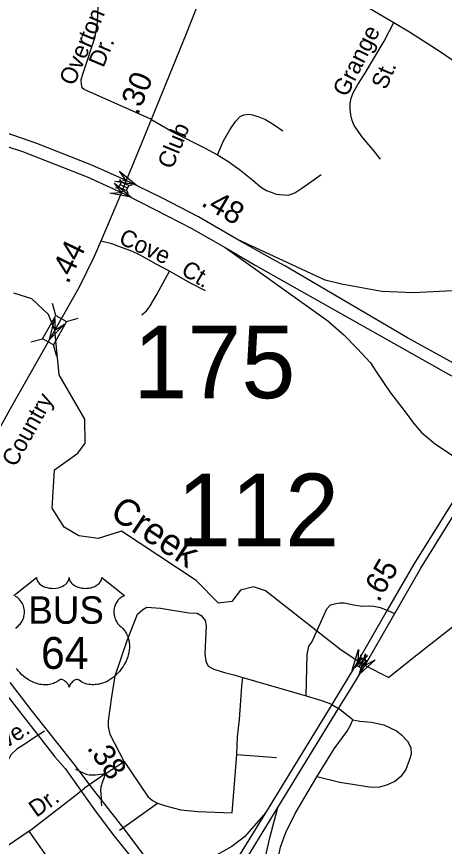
# Model space of a CAD drawing. Extents: x 2220236 to 2384410, y 720751 to 894131.
# Drawn here: x 2347083 to 2349497, y 805976 to 810661 of the extents above; entities that cross this region are included whole.
import ezdxf

# ---------------------------------------------------------------- set-up
doc = ezdxf.new("R2010")
doc.units = 0
doc.layers.add('Default', color=7, linetype='Continuous')

msp = doc.modelspace()

# ---------------------------------------------------------------- linework, layer by layer
at = {"layer": 'Default'}
for p, q in [((2347663.7, 809742.9), (2347673.2, 809726.6)), ((2347666.7, 809712.2), (2347710, 809692.7)), ((2347716.4, 809707.1), (2347734.9, 809710.8)), ((2347641.7, 809694.1), (2347660.2, 809697.8)), ((2347703.6, 809678.5), (2347713.1, 809662.3)), ((2347303.9, 808973.9), (2347285.4, 809040.4)), ((2347364, 808940), (2347430.4, 808958.5)), ((2347162.9, 808823.9), (2347229.4, 808842.4)), ((2347309.4, 808741.3), (2347290.8, 808807.8)), ((2349175.1, 807309), (2349216.4, 807290.2)), ((2349026.5, 807038.9), (2349025, 807057.7)), ((2348984.8, 806990.6), (2349002.1, 806998.2)), ((2349015.7, 806990), (2349040.1, 807030.8)), ((2349053.4, 807022.8), (2349070.6, 807030.4)), ((2349030.8, 806963.2), (2349029.2, 806981.9)), ((2348359, 806929.1), (2348717.9, 806825.5)), ((2348862.1, 806777.7), (2348881.3, 806765.8)), ((2348881.3, 806765.8), (2348900.4, 806753.9)), ((2348953.6, 806711.2), (2348900.4, 806753.9)), ((2348979.5, 806690.7), (2348953.6, 806711.2)), ((2348326.1, 806494.9), (2348550.3, 806477.1)), ((2347583.1, 806385.8), (2347688.8, 806455.3)), ((2347583.1, 806385.8), (2347539.3, 806356.2)), ((2347394, 806249), (2347447.7, 806290.5)), ((2347447.7, 806290.5), (2347465.5, 806304.3)), ((2347483.9, 806317.4), (2347465.5, 806304.3)), ((2347153.6, 806062.9), (2347394, 806249)), ((2347719.3, 806107.2), (2347877.5, 806219.5)), ((2347664, 806067.9), (2347719.3, 806107.2)), ((2347153.6, 806062.9), (2347028.8, 805977.4)), ((2347391.6, 805725.9), (2347153.6, 806062.9))]:
    msp.add_line(p, q, dxfattribs=at)
for points in [[(2348290, 811199.5), (2348039.5, 810563.7), (2347768.2, 809899.1), (2347701.4, 809736.2)], [(2348290, 811199.5), (2348998.2, 810754.5), (2349167.5, 810653.5), (2349211.5, 810627.7), (2349300.8, 810575.2), (2349478.8, 810460.1), (2349601.9, 810376.3), (2349731.9, 810271.9), (2349831.1, 810184.6), (2349912.4, 810111.8), (2350186.1, 809870.5), (2350328, 809745.6), (2350463.1, 809637.8), (2350564.1, 809567.6), (2350701.2, 809480.6), (2350762.3, 809441.9)], [(2347841.1, 810081), (2347463.3, 810249.3), (2347453.1, 810259.1), (2347448.9, 810279.1), (2347446.6, 810305), (2347460.1, 810347.2), (2347526.3, 810546.6), (2347540, 810630.4), (2347543.4, 810721.1), (2347540.9, 810797.3)], [(2349135.9, 809856.8), (2349093.1, 809911.6), (2349036.6, 809976.6), (2348987, 810046.8), (2348976.8, 810074.2), (2348968.2, 810106.7), (2348964.8, 810137.5), (2348964.8, 810170), (2348971.6, 810200.8), (2348981.9, 810229.9), (2349009.3, 810277.9), (2349046.9, 810336.1), (2349158.1, 810522.6), (2349211.5, 810627.7)], [(2347701.4, 809736.2), (2347507.9, 809822.2), (2347196.3, 809944.7), (2346897.7, 810047.3), (2346645.6, 810113.8), (2346485, 810151.9), (2346336.7, 810182.5), (2346199.5, 810208.3), (2345921.3, 810250), (2345633.3, 810275.7), (2345480.1, 810284.3), (2345286.4, 810290.4), (2345043.9, 810284.1)], [(2346014.6, 810158.9), (2346213, 810128.6), (2346464.2, 810078.3), (2346865, 809980.2), (2347115.7, 809900.2), (2347481.5, 809756.8), (2347674.1, 809668.2)], [(2348215.6, 809880.8), (2348250.7, 809960.4), (2348286.6, 810022), (2348317.4, 810068.2), (2348344.8, 810097.3), (2348365.3, 810105.9), (2348392.7, 810109.3), (2348414.9, 810105.9), (2348449.1, 810095.6), (2348486.7, 810080.2), (2348536.3, 810049.4), (2348585.9, 810016.9)], [(2347841.1, 810081), (2347974.5, 810005.7), (2348143.8, 809920.2), (2348215.6, 809880.8)], [(2348215.6, 809880.8), (2348274.6, 809845.7), (2348341.4, 809797.8), (2348416.6, 809737.9), (2348459.4, 809700.2), (2348493.6, 809679.7), (2348519.2, 809669.4), (2348548.3, 809659.1), (2348567.1, 809655.7), (2348592.8, 809654), (2348617.4, 809653.7), (2348653.3, 809665.7), (2348692, 809691.7), (2348748.4, 809732.7), (2348801.5, 809768.7)], [(2347701.4, 809736.2), (2347674.1, 809668.2)], [(2348325.2, 809404.7), (2348109.9, 809529.7), (2347901.5, 809638.5), (2347701.4, 809736.2)], [(2347674.1, 809668.2), (2347558.8, 809393), (2347519.5, 809305.7), (2347435.7, 809132.9), (2347268.3, 808837.9)], [(2347674.1, 809668.2), (2347870.9, 809567.6), (2348068.3, 809466.1), (2348260.7, 809356.5)], [(2347945.2, 809223.6), (2347870.9, 809263.8), (2347780.2, 809314.4), (2347732.6, 809336.7), (2347674.7, 809357.5), (2347619.7, 809378.3), (2347558.8, 809393)], [(2349773.2, 808584.5), (2349713.2, 808613.6), (2349547.8, 808703.9), (2349288.2, 808847.6), (2348596.6, 809253.3), (2348526.4, 809290.6), (2348325.2, 809404.7)], [(2350129.7, 808824.1), (2350119.1, 808848.9), (2350063.4, 808896.5), (2349985.7, 808960.7), (2349908.4, 809021.6), (2349834.4, 809059.5), (2349785, 809080.9), (2349739, 809094), (2349678.1, 809107.2), (2349590.9, 809115.4), (2349469.2, 809108.8), (2349323.3, 809101.7), (2349144.9, 809109.1), (2348915.9, 809150.8), (2348824.4, 809173.8), (2348325.2, 809404.7)], [(2348260.7, 809356.5), (2348838.6, 808944), (2348929.3, 808863.7), (2349005.1, 808787.8), (2349079.2, 808705.5), (2349110.7, 808658.4), (2349192.8, 808537.6), (2349275, 808428.9), (2349322.7, 808366.4), (2349367.2, 808313.7), (2349446.1, 808246.2), (2349535, 808188.6), (2349601.9, 808142.2), (2349659.4, 808106.5)], [(2348260.7, 809356.5), (2348430, 809257.7), (2349519.5, 808642), (2349868.6, 808461.5)], [(2347789.1, 808976.7), (2347815.9, 809000.5), (2347836.7, 809028.8), (2347873.9, 809092.7), (2347945.2, 809223.6)], [(2348148.9, 809112.1), (2348059.7, 809158.2), (2347998.7, 809193.9), (2347945.2, 809223.6)], [(2349181.8, 806929.6), (2349048.8, 806997.7), (2349027.9, 807010.4), (2349008.1, 807022.6), (2348914, 807083.9), (2348487.6, 807418.7), (2348420.5, 807442.2), (2348345.5, 807422.7), (2348296.5, 807358.4), (2348221.4, 807348.7), (2348095.5, 807478.2), (2347675.6, 807756.4), (2347542.5, 807714.9), (2347433.4, 807730.2), (2347350.6, 807779.2), (2347282.5, 807884.8), (2347296.4, 808102), (2347428.5, 808196), (2347469.5, 808253.4), (2347467.4, 808387.9), (2347323.5, 808638.1), (2347298.3, 808891.3), (2347261.9, 808978.7), (2347168.5, 809068.2), (2347067.4, 809100.3)], [(2347268.3, 808837.9), (2347053.4, 808459.4), (2346877.2, 808141), (2346820.8, 808053.7), (2346725.3, 807933.2), (2346615.5, 807839.8), (2346450.2, 807734.3)], [(2349659.4, 808106.5), (2349325.4, 807569.3), (2349175.1, 807309), (2348997.1, 807000.7)], [(2349044.7, 806990.3), (2349364.1, 807546.1), (2349701, 808088)], [(2347066.6, 807391.9), (2347195.2, 807494.4), (2347195.5, 807489), (2347196.8, 807482.7), (2347197.8, 807479.5), (2347200.8, 807473.2), (2347205.6, 807465.9), (2347212.4, 807458.6), (2347220.1, 807452.3), (2347225.3, 807449), (2347234, 807444.3), (2347244, 807440.1), (2347255.1, 807436.9), (2347266.4, 807434.6), (2347278.8, 807433.3), (2347291, 807433), (2347304.2, 807434), (2347318.8, 807436.8), (2347325.6, 807438.6), (2347333.1, 807441.2), (2347340.1, 807444.1), (2347347.7, 807448.2), (2347353.9, 807452.1), (2347358.7, 807455.6), (2347365.5, 807462.1), (2347371, 807468.9), (2347373.2, 807472.7), (2347375.2, 807476.4), (2347377.9, 807484.1), (2347378.7, 807487.5), (2347379.2, 807494.6), (2347379.7, 807488.7), (2347380.3, 807484.9), (2347381.3, 807481.3), (2347382.8, 807477.4), (2347385.5, 807471.9), (2347388.5, 807467.4), (2347394.3, 807460.6), (2347397.8, 807457.3), (2347401.1, 807454.6), (2347409.8, 807448.6), (2347420.1, 807443.4), (2347425.1, 807441.2), (2347430.2, 807439.4), (2347436.8, 807437.4), (2347443.5, 807435.8), (2347450.2, 807434.7), (2347457.1, 807433.7), (2347464, 807433.2), (2347469.7, 807433), (2347476.7, 807433.1), (2347483.2, 807433.5), (2347489.8, 807434.3), (2347497.1, 807435.5), (2347502.9, 807436.8), (2347510.7, 807438.8), (2347517.7, 807441.3), (2347523.8, 807444), (2347531.8, 807448.2), (2347538.2, 807452.2), (2347543, 807456), (2347548.6, 807461.2), (2347553.9, 807467.3), (2347557, 807471.8), (2347559.2, 807476.4), (2347561.3, 807481.3), (2347562.5, 807486.5), (2347563.1, 807490.9), (2347563.2, 807494.8), (2347691.8, 807392.3), (2347688.8, 807391.2), (2347681.8, 807387.7), (2347676.3, 807384.5), (2347667.4, 807378.2), (2347663.6, 807374.8), (2347659.8, 807371.3), (2347656.3, 807367.5), (2347653.3, 807363.9), (2347649.5, 807358.7), (2347646.2, 807353.6), (2347642.9, 807347.9), (2347640.5, 807342.9), (2347636.6, 807332.6), (2347634.7, 807326), (2347633.5, 807320.5), (2347632, 807309), (2347631.6, 807303.6), (2347631.6, 807298.2), (2347631.9, 807292.5), (2347632.4, 807287), (2347633.4, 807281.3), (2347634.3, 807276.3), (2347635.9, 807270.1), (2347638.2, 807263), (2347641, 807256.1), (2347646.9, 807244.9), (2347654.4, 807233.5), (2347659.8, 807227.1), (2347665.1, 807221.6), (2347673.1, 807215), (2347677.4, 807211.2), (2347682.3, 807206.2), (2347690.4, 807196.9), (2347693.6, 807192.5), (2347696.9, 807187.5), (2347700, 807182.4), (2347703, 807177), (2347705.4, 807172.2), (2347710, 807161.2), (2347713.3, 807150.4), (2347714.8, 807144.8), (2347717.2, 807132.2), (2347718.1, 807126), (2347719.1, 807113.7), (2347719.1, 807098.8), (2347718, 807084.6), (2347715.3, 807068.1), (2347713.1, 807058.3), (2347709.7, 807046.8), (2347706.5, 807036.8), (2347700.6, 807022.2), (2347695.4, 807011.5), (2347688.6, 806999.1), (2347684, 806991.6), (2347678.6, 806983.5), (2347671.8, 806974.2), (2347663.9, 806964.3), (2347654.4, 806953.9), (2347646.8, 806946.3), (2347636.7, 806937.3), (2347630.7, 806932.3), (2347622, 806925.7), (2347610.2, 806917.8), (2347598.5, 806911.1), (2347588.5, 806906), (2347579.7, 806902.2), (2347568.3, 806897.9), (2347549.3, 806892.6), (2347542.4, 806891.2), (2347534.2, 806890), (2347526.5, 806889.2), (2347519.1, 806888.7), (2347509.1, 806888.7), (2347499.1, 806889.5), (2347489.7, 806890.9), (2347479.9, 806892.9), (2347469.7, 806896), (2347460.4, 806899.6), (2347450.9, 806904.2), (2347435, 806914.3), (2347430.4, 806916.7), (2347427.9, 806917.4), (2347421.7, 806917.7), (2347415.9, 806916.5), (2347410, 806914.1), (2347406.4, 806912.2), (2347401.7, 806909.1), (2347398, 806906.2), (2347393.6, 806902), (2347390.6, 806898.5), (2347388.3, 806895.8), (2347383.8, 806888.7), (2347382.2, 806885.4), (2347380.5, 806881.1), (2347379.1, 806874.7), (2347377, 806882.7), (2347374.7, 806888.1), (2347372, 806892.6), (2347369.1, 806896.6), (2347364.6, 806901.8), (2347360.6, 806905.7), (2347355.7, 806909.6), (2347350.6, 806912.8), (2347346.4, 806914.9), (2347342.6, 806916.3), (2347338, 806917.5), (2347334.2, 806917.8), (2347331.1, 806917.7), (2347326.8, 806916.7), (2347321, 806912.5), (2347315.5, 806908.7), (2347309.5, 806905), (2347302.3, 806901.2), (2347297.1, 806898.8), (2347290.9, 806896.3), (2347283.6, 806893.9), (2347275.7, 806891.9), (2347267.6, 806890.3), (2347260.4, 806889.1), (2347252.8, 806888.4), (2347245.8, 806888.2), (2347238.6, 806888.3), (2347231.9, 806888.8), (2347224, 806889.5), (2347214.3, 806890.9), (2347206.3, 806892.8), (2347197.8, 806895), (2347189, 806897.8), (2347179.7, 806901.4), (2347168, 806906.4), (2347159.9, 806910.6), (2347147, 806918), (2347132, 806928.4), (2347120.6, 806937.6), (2347112.3, 806945.1), (2347100.1, 806957.6), (2347092.9, 806965.7), (2347081.6, 806980.3)], [(2347077.5, 807207.2), (2347084.3, 807213.7), (2347090.6, 807218.8), (2347098, 807226.1), (2347101.9, 807230.5), (2347106.6, 807236.7), (2347110.3, 807242.4), (2347113.2, 807247.5), (2347117.2, 807255), (2347119.5, 807260.6), (2347122.5, 807269.3), (2347124, 807275.4), (2347125.5, 807283.2), (2347126.5, 807290.6), (2347126.8, 807299.8), (2347126.6, 807307.4), (2347125.6, 807316.2), (2347124, 807324.8), (2347121.9, 807332.2), (2347118.8, 807340.7), (2347115.8, 807346.9), (2347110.9, 807355.4), (2347105.4, 807363.2), (2347099.8, 807369.6), (2347094.1, 807375.3), (2347088.6, 807379.5), (2347083.4, 807383.3), (2347076.9, 807387.2)], [(2347688.8, 806455.3), (2347610.9, 806608.2), (2347600.5, 806652.2), (2347602, 806684.1), (2347620.5, 806820.3), (2347639.1, 806938.5), (2347706.5, 807139.1), (2347764.7, 807287.8), (2347794.4, 807314.2), (2347818.3, 807326.6), (2347894.4, 807321.5), (2348054.5, 807295.4), (2348102.6, 807292), (2348124.7, 807280.3), (2348147.2, 807250.6), (2348153.4, 807220.6), (2348145.4, 807062.6), (2348149.9, 807022.6), (2348164.1, 806992.7), (2348196.3, 806977.3), (2348256.5, 806957.9), (2348308.7, 806944.4), (2348359, 806929.1)], [(2348717.9, 806825.5), (2348723.2, 807059.4), (2348732.5, 807105.6), (2348748.3, 807129.8), (2348834, 807316.6), (2348853.8, 807339), (2348883.7, 807347.3), (2348907.6, 807351.6), (2348931.6, 807351.8), (2348995.7, 807338.6), (2349035.8, 807333.1), (2349073.7, 807334.7), (2349098.1, 807332.7), (2349109.2, 807330.1)], [(2349109.2, 807330.1), (2349134.7, 807324.2), (2349175.1, 807309)], [(2349181.8, 806929.6), (2349315.3, 807036.5), (2349542.4, 807215.1), (2349639.5, 807255.2)], [(2346789.7, 807005.9), (2346852.6, 806975.9), (2346898.8, 806948.2), (2346934.3, 806923), (2347014.4, 806847.4), (2347298.8, 806482.4), (2347357.3, 806415), (2347516, 806189.4), (2347627.8, 806041), (2347745.7, 805894.2), (2347764.5, 805869.5)], [(2348997.1, 807000.7), (2348862.1, 806777.7), (2348486.6, 806166.2)], [(2348557.7, 806195.7), (2348900.4, 806753.9), (2348974.8, 806874.5), (2349044.7, 806990.3)], [(2348097.3, 805531.4), (2347898, 805797.6), (2347827.8, 805891.8), (2347689.5, 806075.3), (2347566.8, 806231.4), (2347503.4, 806312.7), (2347415.8, 806431), (2347165, 806746.7), (2347090.6, 806843.8), (2347046, 806901.9)], [(2348326.1, 806494.9), (2348329, 806594.9), (2348339.8, 806693), (2348353.5, 806881), (2348359, 806929.1)], [(2348717.9, 806825.5), (2348761.2, 806812.5), (2348797.3, 806801.4)], [(2348797.3, 806801.4), (2348845.9, 806785.4), (2348862.1, 806777.7)], [(2348777.6, 806368), (2348875, 806526.3), (2348948, 806626.2), (2348968, 806660.6), (2348979.5, 806690.7)], [(2348979.5, 806690.7), (2349019.7, 806683.1), (2349084.9, 806677.3), (2349156.1, 806662.7), (2349226.7, 806628.6), (2349255.9, 806605.5), (2349288.8, 806570.1), (2349307, 806534.8), (2349309.5, 806495.9), (2349300.9, 806466.6), (2349278.7, 806410.4), (2349251.3, 806370.1), (2349217.7, 806341.7), (2349169.9, 806321.1), (2349130.1, 806310.7), (2349086, 806308.1), (2348906.6, 806337.6), (2348777.6, 806368)], [(2347239.5, 806627.4), (2347160.9, 806575.1), (2347145.4, 806565.1)], [(2347145.4, 806565.1), (2347084.1, 806525.9), (2347052.5, 806495.6), (2347017.3, 806435.1), (2346944.3, 806180.4), (2346936.8, 806142.3), (2346947.2, 806114.5), (2346963.5, 806082.6), (2347028.8, 805977.4)], [(2347877.5, 806219.5), (2347923.7, 806204.2), (2348009.8, 806183.1), (2348106.1, 806172.4), (2348300.1, 806164.8), (2348326.1, 806494.9)], [(2347688.8, 806455.3), (2347823.1, 806256.9), (2347849.4, 806235.2), (2347877.5, 806219.5)], [(2347523.4, 806378.7), (2347505.1, 806377.8), (2347491.9, 806377.8), (2347477.5, 806381.4), (2347455.9, 806390.6), (2347434, 806402.2), (2347417.4, 806410.1)], [(2347583.1, 806385.8), (2347527.9, 806379), (2347523.4, 806378.7)], [(2347583.1, 806385.8), (2347572.3, 806355), (2347563.1, 806330.6), (2347561.5, 806323.5)], [(2347539.3, 806356.2), (2347514.3, 806339.4), (2347483.9, 806317.4)], [(2348527.9, 805337.7), (2348521.4, 805378.9), (2348518.2, 805427.7), (2348516.6, 805476.6), (2348519.4, 805539.8), (2348542.1, 805787.2), (2348553.1, 805880.9), (2348572.6, 805972.2), (2348584.7, 806010), (2348601.8, 806053.8), (2348654.1, 806161), (2348777.6, 806368)], [(2347561.5, 806323.5), (2347558.4, 806310.7), (2347556, 806289.1), (2347557.9, 806272.1), (2347559.1, 806246.9), (2347560.3, 806222.9), (2347561.1, 806204.3)], [(2348486.6, 806166.2), (2348368.7, 806029.5), (2348298.1, 805974.7), (2348220.3, 805931.9), (2348181.2, 805911.4), (2348093.5, 805878.2), (2348004.3, 805860.7), (2347963.2, 805852.7)], [(2348486.6, 806166.2), (2348353.1, 805948.7), (2348126.6, 805579.9), (2348097.3, 805531.4)], [(2348136.1, 805482.8), (2348176.2, 805549.9), (2348391.6, 805925.1), (2348557.7, 806195.7)], [(2348418.2, 805274), (2348432.6, 805425.5), (2348455.1, 805672.7), (2348470, 805824.1), (2348486.8, 805917.4), (2348511.7, 806025.3), (2348557.7, 806195.7)]]:
    msp.add_lwpolyline(points, dxfattribs=at)
for points in [[(2347662.6, 809788.3), (2347757, 809711.1), (2347636.7, 809730.7), (2347701.4, 809736.2)], [(2347636, 809720.9), (2347729.2, 809642.3), (2347609.2, 809663.8), (2347674.1, 809668.2)], [(2347660.2, 809697.8), (2347703.5, 809678.3), (2347716.5, 809707.1), (2347673.2, 809726.6)], [(2347229.4, 808842.4), (2347303.6, 808974.1), (2347365.1, 808939.4), (2347290.8, 808807.8)], [(2347353.6, 808925.4), (2347268.5, 808838.1), (2347298.6, 808956.2), (2347298.3, 808891.3)], [(2349065.1, 807053.9), (2348975.7, 806971), (2349011.7, 807087.5), (2349008.1, 807022.6)], [(2349105.8, 807029), (2349016.4, 806946.1), (2349052.3, 807062.6), (2349048.8, 806997.7)], [(2349029.2, 806981.9), (2349053.6, 807022.7), (2349026.5, 807038.9), (2349002.1, 806998.2)]]:
    msp.add_lwpolyline(points, close=True, dxfattribs=at)

# ---------------------------------------------------------------- texts
for s, height, rotation, p in [('Overton', 95, 66.958, (2347406.5, 810265.8)), ('Grange', 95, 63.3041, (2348946.4, 810202.1)), ('Dr.', 95, 67.1513, (2347572, 810368.6)), ('St.', 95, 66.958, (2349167.9, 810243.1)), ('.30', 125, 67.7989, (2347767.1, 810100)), ('Club', 95, 67.6834, (2347961.7, 809794.8)), ('.48', 125, 329.8575, (2348118.4, 809597)), ('Cove', 95, 335.5947, (2347652.9, 809382.2)), ('.44', 125, 64.1339, (2347373.1, 809147)), ('Ct.', 95, 329.1966, (2348004.5, 809208.9)), ('Country', 95, 60.8259, (2347076, 808112.9)), ('Creek', 150, 326.4722, (2347601.7, 807839.9)), ('.65', 125, 60.0034, (2349126.6, 807349.9)), ('Ave.', 95, 32.6388, (2346952.5, 806482.9)), ('.38', 125, 305.1076, (2347476.3, 806531.5)), ('Dr.', 95, 35.302, (2347194.2, 806136.9))]:
    msp.add_text(s, height=height, rotation=rotation, dxfattribs=at).set_placement(p)
for s, height, p in [('175', 410.1, (2347741, 808506.5)), ('112', 410.1, (2347988.2, 807670.6)), ('BUS', 155, (2347148.9, 807233)), ('64', 180, (2347220.4, 806978.2))]:
    msp.add_text(s, height=height, dxfattribs=at).set_placement(p)

doc.saveas('drawing.dxf')
